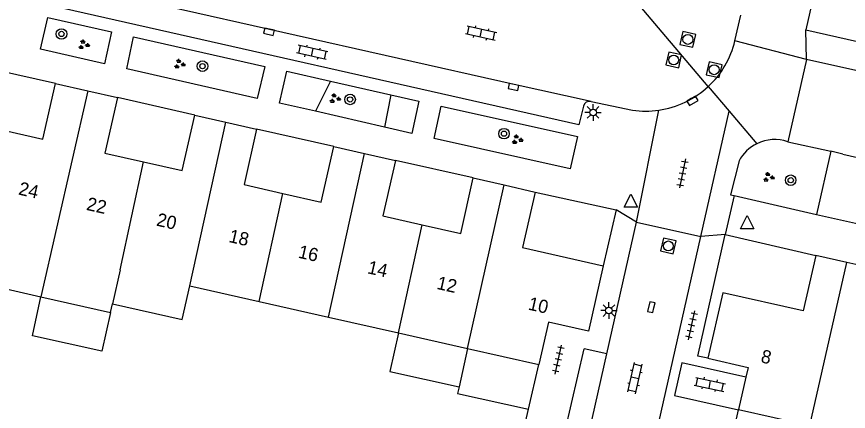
# Model space of a CAD drawing. Extents: x 128000 to 131008, y 398996 to 402500.
# Drawn here: x 129019.3 to 129082.2, y 399206.5 to 399236.4 of the extents above; entities that cross this region are included whole.
import ezdxf

# ---------------------------------------------------------------- set-up
doc = ezdxf.new("R2010")
doc.units = 0
for name, color, linetype in [('gg-afsc-muur', 7, 'Continuous'), ('gg-anno-huisnummerreeks BGT', 7, 'Continuous'), ('gg-bbg-gedigitaliseerde bebouwing', 7, 'Continuous'), ('gg-bbg-hoofdgebouw', 7, 'Continuous'), ('gg-bbg-luifel en loopbrug', 7, 'Continuous'), ('gg-bbg-tussenscheiding', 7, 'Continuous'), ('gg-knt-verharding', 7, 'Continuous'), ('gg-knt-verharding nz', 7, 'Continuous'), ('gt-grn-groengrens', 7, 'Continuous'), ('gt-grn-weggrens', 7, 'Continuous'), ('gt-symb-boom', 7, 'Continuous'), ('gt-symb-groenvak', 7, 'Continuous'), ('gt-symb-klinker verharding', 7, 'Continuous'), ('gt-symb-kolk', 7, 'Continuous'), ('gt-symb-lichtmast', 7, 'Continuous'), ('gt-symb-rioolschacht', 7, 'Continuous'), ('gt-symb-tegel verharding', 7, 'Continuous'), ('gt-symb-waterafsluiter', 7, 'Continuous')]:
    doc.layers.add(name, color=color, linetype=linetype)

# ---------------------------------------------------------------- blocks, each defined once
blk = doc.blocks.new('gt0-BOOM')
at = {"layer": 'gt-symb-boom'}
for radius in [0.4, 0.2]:
    blk.add_circle((0, 0), radius, dxfattribs=at)
blk = doc.blocks.new('gt0-GRVAK')
at = {"layer": 'gt-symb-groenvak'}
for p, q in [((-0.11, 0.189), (-0.228, 0.24)), ((-0.182, 0.153), (0.088, 0.153)), ((-0.091, 0.211), (-0.156, 0.322)), ((-0.047, 0.214), (-0.047, 0.393)), ((-0.004, 0.211), (0.061, 0.322)), ((0.015, 0.189), (0.133, 0.24)), ((0.262, -0.052), (0.197, 0.059)), ((0.305, -0.049), (0.305, 0.13)), ((0.349, -0.052), (0.414, 0.059)), ((-0.245, -0.228), (-0.363, -0.177)), ((-0.318, -0.264), (-0.047, -0.264)), ((-0.226, -0.206), (-0.291, -0.095)), ((-0.183, -0.203), (-0.183, -0.024)), ((-0.139, -0.206), (-0.074, -0.095)), ((-0.12, -0.228), (-0.002, -0.177)), ((0.243, -0.074), (0.125, -0.023)), ((0.17, -0.11), (0.441, -0.11)), ((0.368, -0.074), (0.486, -0.023))]:
    blk.add_line(p, q, dxfattribs=at)
blk = doc.blocks.new('gt0-TEG1')
at = {"layer": 'gt-symb-tegel verharding'}
for p, q in [((-1.125, 0), (1.125, 0)), ((-0.9, -0.25), (-0.9, 0.25)), ((-0.45, -0.25), (-0.45, 0.25)), ((0, -0.25), (0, 0.25)), ((0.45, -0.25), (0.45, 0.25)), ((0.9, -0.25), (0.9, 0.25))]:
    blk.add_line(p, q, dxfattribs=at)
blk = doc.blocks.new('gt0-KOLK')
at = {"layer": 'gt-symb-kolk'}
blk.add_lwpolyline([(0, 0), (0.375, 0), (0.375, 0.4), (-0.375, 0.4), (-0.375, 0), (0, 0)], dxfattribs=at)
blk = doc.blocks.new('gt0-RS')
at = {"layer": 'gt-symb-rioolschacht'}
blk.add_lwpolyline([(-0.5, -0.5), (0.5, -0.5), (0.5, 0.5), (-0.5, 0.5)], close=True, dxfattribs=at)
blk.add_circle((0, 0), 0.375, dxfattribs=at)
blk = doc.blocks.new('gt0-WAFSL')
at = {"layer": 'gt-symb-waterafsluiter'}
for p, q in [((-0.5, -0.333), (0, 0.667)), ((0, 0.667), (0.5, -0.333)), ((0.5, -0.333), (-0.5, -0.333))]:
    blk.add_line(p, q, dxfattribs=at)
blk = doc.blocks.new('gt0-KL1')
at = {"layer": 'gt-symb-klinker verharding'}
for p, q in [((-1.15, 0.3), (1.15, 0.3)), ((-1, -0.3), (-1, 0.3)), ((-0.5, 0.3), (-0.5, 0.45)), ((0, -0.3), (0, 0.3)), ((0.5, 0.3), (0.5, 0.45)), ((1, -0.3), (1, 0.3)), ((-1.15, -0.3), (1.15, -0.3)), ((-0.5, -0.45), (-0.5, -0.3)), ((0.5, -0.45), (0.5, -0.3))]:
    blk.add_line(p, q, dxfattribs=at)
blk = doc.blocks.new('gt0-LMAST')
at = {"layer": 'gt-symb-lichtmast'}
for p, q in [((-0.182, 0.173), (-0.447, 0.438)), ((-0.005, 0.246), (-0.005, 0.621)), ((0.172, 0.173), (0.437, 0.438)), ((-0.255, -0.004), (-0.63, -0.004)), ((-0.182, -0.181), (-0.447, -0.446)), ((-0.005, -0.254), (-0.005, -0.629)), ((0.437, -0.446), (0.172, -0.181)), ((0.245, -0.004), (0.62, -0.004))]:
    blk.add_line(p, q, dxfattribs=at)
blk.add_circle((-0.005, -0.004), 0.25, dxfattribs=at)

msp = doc.modelspace()

# ---------------------------------------------------------------- linework, layer by layer
at = {"layer": 'gg-afsc-muur'}
for p, q in [((129056.592, 399200.572), (129058.01, 399206.655)), ((129073.368, 399204.277), (129073.895, 399206.613)), ((129073.895, 399206.613), (129073.901, 399206.64))]:
    msp.add_line(p, q, dxfattribs=at)
at = {"layer": 'gg-bbg-gedigitaliseerde bebouwing'}
for p, q in [((129015.781, 399216.394), (129021.121, 399215.182)), ((129032.382, 399216.015), (129037.641, 399214.826)), ((129021.121, 399215.182), (129026.387, 399213.986)), ((129026.387, 399213.986), (129026.535, 399214.64)), ((129037.641, 399214.826), (129042.87, 399213.643)), ((129042.87, 399213.643), (129048.176, 399212.443)), ((129048.176, 399212.443), (129053.405, 399211.261)), ((129053.405, 399211.261), (129058.8, 399210.041)), ((129073.901, 399206.64), (129079.308, 399205.423))]:
    msp.add_line(p, q, dxfattribs=at)
msp.add_lwpolyline([(129026.535, 399214.64), (129031.803, 399213.451), (129032.382, 399216.015)], dxfattribs=at)
at = {"layer": 'gg-bbg-hoofdgebouw'}
for p, q in [((129080.885, 399243.743), (129079, 399235.39)), ((129079, 399235.39), (129084.84, 399234.08)), ((129022.21, 399231.32), (129024.672, 399230.764)), ((129024.672, 399230.764), (129026.9, 399230.26)), ((129032.76, 399228.931), (129035.097, 399228.406)), ((129035.097, 399228.406), (129037.44, 399227.88)), ((129043.28, 399226.56), (129045.611, 399226.03)), ((129045.611, 399226.03), (129047.94, 399225.5)), ((129053.83, 399224.171), (129056.167, 399223.641)), ((129056.167, 399223.641), (129058.51, 399223.11)), ((129082.092, 399217.771), (129079.75, 399218.3)), ((129084.44, 399217.241), (129082.092, 399217.771)), ((129074.45, 399209.077), (129073.901, 399206.64))]:
    msp.add_line(p, q, dxfattribs=at)
for points in [[(129018.383, 399227.762), (129021.26, 399227.11), (129022.21, 399231.32)], [(129026.9, 399230.26), (129025.95, 399226.05), (129028.884, 399225.39)], [(129028.884, 399225.39), (129031.811, 399224.731), (129032.76, 399228.931)], [(129037.44, 399227.88), (129036.49, 399223.671), (129039.418, 399223.009)], [(129039.418, 399223.009), (129042.33, 399222.35), (129043.28, 399226.56)], [(129047.94, 399225.5), (129046.99, 399221.3), (129049.959, 399220.63)], [(129049.959, 399220.63), (129052.88, 399219.971), (129053.83, 399224.171)], [(129058.51, 399223.11), (129057.56, 399218.911), (129063.67, 399217.53)], [(129079.75, 399218.3), (129078.8, 399214.1), (129072.71, 399215.48), (129071.59, 399210.52)], [(129063.67, 399217.53), (129062.55, 399212.58), (129059.53, 399213.26), (129058.8, 399210.041)], [(129071.59, 399210.52), (129074.62, 399209.83), (129074.45, 399209.077)]]:
    msp.add_lwpolyline(points, dxfattribs=at)
at = {"layer": 'gg-bbg-luifel en loopbrug'}
for p, q in [((129053.405, 399211.261), (129052.76, 399208.353)), ((129058.01, 399206.655), (129058.8, 399210.041))]:
    msp.add_line(p, q, dxfattribs=at)
for points in [[(129026.387, 399213.986), (129025.737, 399211.057), (129020.466, 399212.226), (129021.121, 399215.182)], [(129048.176, 399212.443), (129047.526, 399209.514), (129052.76, 399208.353)], [(129052.76, 399208.353), (129052.647, 399207.844), (129058.01, 399206.655)]]:
    msp.add_lwpolyline(points, dxfattribs=at)
at = {"layer": 'gg-bbg-tussenscheiding'}
for p, q in [((129024.672, 399230.764), (129021.121, 399215.182)), ((129032.382, 399216.015), (129035.097, 399228.406)), ((129042.87, 399213.643), (129045.611, 399226.03)), ((129027.115, 399217.206), (129028.884, 399225.39)), ((129053.405, 399211.261), (129056.167, 399223.641)), ((129037.641, 399214.826), (129039.418, 399223.009)), ((129048.176, 399212.443), (129049.959, 399220.63)), ((129079.308, 399205.423), (129082.092, 399217.771)), ((129027.115, 399217.206), (129026.535, 399214.64))]:
    msp.add_line(p, q, dxfattribs=at)
at = {"layer": 'gg-knt-verharding'}
for p, q in [((129073.63, 399234.56), (129074.065, 399236.49)), ((129079.05, 399233.15), (129077.632, 399226.914)), ((129129.748, 399221.669), (129079.05, 399233.15)), ((129022.21, 399231.32), (129016.38, 399232.63)), ((129043.026, 399231.502), (129047.582, 399230.472)), ((129032.76, 399228.931), (129026.9, 399230.26)), ((129047.582, 399230.472), (129049.717, 399229.99)), ((129062.74, 399229.975), (129065.882, 399229.31)), ((129047.121, 399228.023), (129041.887, 399229.221)), ((129043.28, 399226.56), (129037.44, 399227.88)), ((129077.632, 399226.914), (129080.879, 399226.191)), ((129080.879, 399226.191), (129079.806, 399221.407)), ((129081.799, 399225.981), (129080.879, 399226.191)), ((129053.83, 399224.171), (129047.94, 399225.5)), ((129058.51, 399223.11), (129064.65, 399221.75)), ((129073.569, 399222.838), (129079.806, 399221.407)), ((129064.65, 399221.75), (129063.67, 399217.53)), ((129063.931, 399210.847), (129066.19, 399220.82)), ((129066.19, 399220.82), (129071.05, 399219.731)), ((129072.89, 399219.88), (129079.75, 399218.3)), ((129059.317, 399198.66), (129062.224, 399211.239)), ((129063.931, 399210.847), (129062.224, 399211.239))]:
    msp.add_line(p, q, dxfattribs=at)
for points in [[(129062.165, 399229.618), (129061.815, 399228.203), (129022.031, 399237.171), (129022.304, 399238.566)], [(129026.454, 399235.238), (129025.92, 399232.828), (129021.072, 399233.921), (129021.63, 399236.319), (129026.454, 399235.238)], [(129038.057, 399232.619), (129037.471, 399230.195), (129027.607, 399232.438), (129028.128, 399234.861), (129038.057, 399232.619)], [(129041.887, 399229.221), (129039.168, 399229.844), (129039.715, 399232.25), (129043.026, 399231.502)], [(129049.717, 399229.99), (129049.185, 399227.55), (129047.121, 399228.023)], [(129061.712, 399227.304), (129061.174, 399224.865), (129050.881, 399227.174), (129051.405, 399229.619), (129061.712, 399227.304)], [(129073.94, 399225.467), (129073.298, 399222.9), (129073.569, 399222.838)], [(129079.806, 399221.407), (129100.224, 399216.862), (129101.237, 399221.567)], [(129062.977, 399168.668), (129064.3, 399174.55), (129064.21, 399174.9), (129061.79, 399177.85), (129061.681, 399178.26), (129071.05, 399219.731)], [(129071.59, 399210.52), (129070.81, 399210.67), (129072.89, 399219.88)], [(129074.45, 399209.077), (129069.623, 399210.165), (129069.058, 399207.704), (129073.895, 399206.613)]]:
    msp.add_lwpolyline(points, dxfattribs=at)
for centre, radius, start, end in [((129066.892, 399236.163), 6.926, 312.86904, 346.61603), ((129066.893, 399236.159), 6.922, 278.05463, 312.88633), ((129062.651, 399229.478), 0.505, 79.80308, 163.86669), ((129066.89, 399236.133), 6.897, 261.5983, 278.11248), ((129076.641, 399224.015), 3.067, 116.10073, 151.74068), ((129076.637, 399224.016), 3.064, 71.05209, 116.0396)]:
    msp.add_arc(centre, radius, start, end, dxfattribs=at)
at = {"layer": 'gg-knt-verharding nz'}
for p, q in [((129081.799, 399225.981), (129101.237, 399221.567)), ((129061.07, 399198.212), (129063.931, 399210.847))]:
    msp.add_line(p, q, dxfattribs=at)
msp.add_lwpolyline([(129062.74, 399229.975), (129056.914, 399231.255), (129021.912, 399239.149)], dxfattribs=at)
at = {"layer": 'gt-grn-groengrens'}
for p, q in [((129043.026, 399231.502), (129041.887, 399229.221)), ((129047.582, 399230.472), (129047.121, 399228.023))]:
    msp.add_line(p, q, dxfattribs=at)
at = {"layer": 'gt-grn-weggrens'}
for p, q in [((129071.604, 399231.087), (129065.417, 399238.416)), ((129079.05, 399233.15), (129079, 399235.39)), ((129079.05, 399233.15), (129073.63, 399234.56)), ((129071.604, 399231.087), (129073.195, 399229.225)), ((129066.19, 399220.82), (129067.863, 399229.305)), ((129071.05, 399219.731), (129073.195, 399229.225)), ((129073.195, 399229.225), (129075.292, 399226.769)), ((129073.569, 399222.838), (129072.89, 399219.88)), ((129066.19, 399220.82), (129064.65, 399221.75)), ((129072.89, 399219.88), (129071.05, 399219.731))]:
    msp.add_line(p, q, dxfattribs=at)

# ---------------------------------------------------------------- block references
at = {"layer": 'gt-symb-boom'}
for p in [(129022.67, 399235.077), (129033.341, 399232.641), (129044.508, 399230.119), (129056.157, 399227.527), (129077.85, 399224.002)]:
    msp.add_blockref('gt0-BOOM', p, dxfattribs=at)
at = {"layer": 'gt-symb-groenvak'}
for p in [(129024.351, 399234.255), (129031.595, 399232.793), (129043.352, 399230.188), (129057.142, 399227.074), (129076.171, 399224.231)]:
    msp.add_blockref('gt0-GRVAK', p, dxfattribs=at)
at = {"layer": 'gt-symb-klinker verharding'}
for p, rotation in [((129054.425, 399235.144), -12.535023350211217), ((129041.636, 399233.683), 167.46497664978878), ((129066.068, 399209.022), 77.28466301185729), ((129071.73, 399208.537), -11.826703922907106)]:
    msp.add_blockref('gt0-KL1', p, dxfattribs=dict(at, rotation=rotation))
at = {"layer": 'gt-symb-kolk'}
for p, rotation in [((129038.422, 399235.435), 167.28466301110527), ((129056.914, 399231.255), 167.5892252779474), ((129070.31, 399230.187), -149.66519416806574), ((129067.497, 399214.344), 76.93666266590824)]:
    msp.add_blockref('gt0-KOLK', p, dxfattribs=dict(at, rotation=rotation))
at = {"layer": 'gt-symb-lichtmast'}
for p in [(129062.899, 399229.139), (129064.102, 399214.139)]:
    msp.add_blockref('gt0-LMAST', p, dxfattribs=at)
at = {"layer": 'gt-symb-rioolschacht'}
for p, rotation in [((129070.069, 399234.665), 77.28466301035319), ((129068.999, 399233.109), 77.28466301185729), ((129072.058, 399232.369), 77.28466301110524), ((129068.591, 399219.026), 77.28466301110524)]:
    msp.add_blockref('gt0-RS', p, dxfattribs=dict(at, rotation=rotation))
at = {"layer": 'gt-symb-tegel verharding'}
for p, rotation in [((129069.662, 399224.524), -101.13011108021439), ((129070.352, 399213.01), 77.28466301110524), ((129060.269, 399210.425), 77.28466301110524)]:
    msp.add_blockref('gt0-TEG1', p, dxfattribs=dict(at, rotation=rotation))
at = {"layer": 'gt-symb-waterafsluiter'}
for p in [(129065.745, 399222.288), (129074.555, 399220.66)]:
    msp.add_blockref('gt0-WAFSL', p, dxfattribs=at)

# ---------------------------------------------------------------- texts
at = {"layer": 'gg-anno-huisnummerreeks BGT'}
for s, rotation, p in [('24', 347.2, (129019.363, 399222.926)), ('22', 347.4, (129024.503, 399221.762)), ('20', 347.3, (129029.798, 399220.572)), ('18', 347.2, (129035.275, 399219.332)), ('16', 347.2, (129040.527, 399218.144)), ('14', 347.3, (129045.768, 399216.962)), ('12', 347.3, (129051.009, 399215.78)), ('10', 347.3, (129057.93, 399214.213)), ('8', 347.2, (129075.531, 399210.226))]:
    msp.add_text(s, height=1, rotation=rotation, dxfattribs=at).set_placement(p)

doc.saveas('drawing.dxf')
